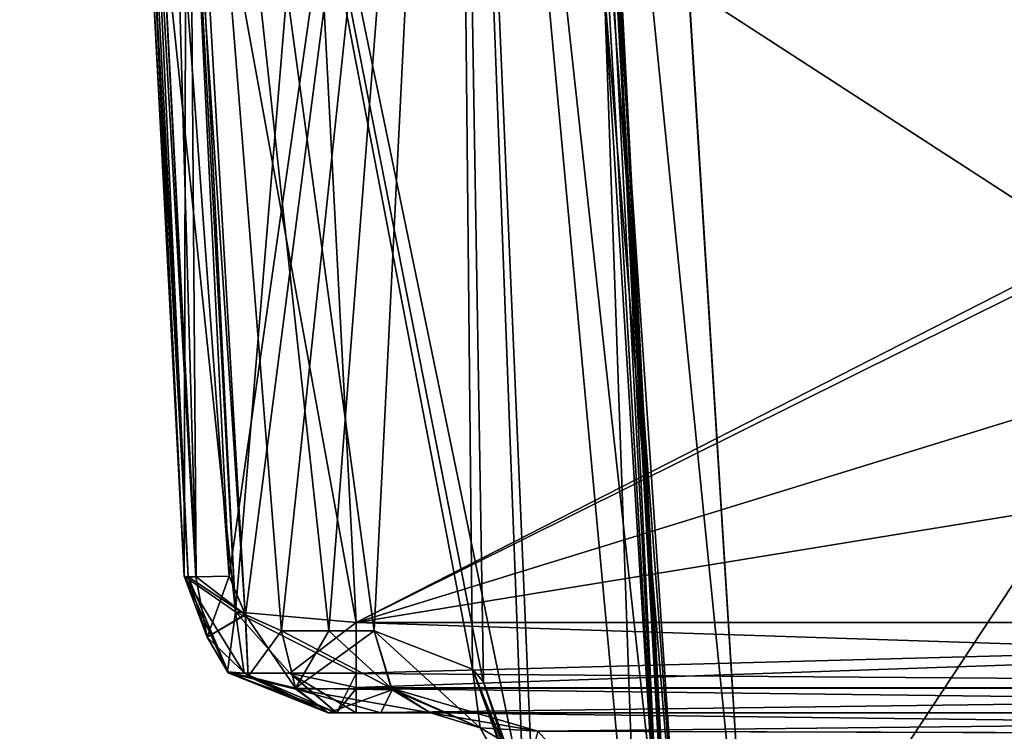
# Model space of a CAD drawing. Header units: inches. Extents: x -9.7 to 9.7, y -2.4 to 4.3.
# Tile 525 of 656: x -1.939 to -1.598, y -1.486 to -1.24. Entities that reach past the tile are written whole.
import ezdxf

# ---------------------------------------------------------------- set-up
doc = ezdxf.new("R2010")
doc.units = ezdxf.units.IN
doc.header["$LTSCALE"] = 101.851852
doc.header["$MEASUREMENT"] = 0
for name, color, linetype in [('12300', 7, 'CONTINUOUS'), ('12301', 7, 'CONTINUOUS'), ('12302', 7, 'CONTINUOUS'), ('1438', 7, 'CONTINUOUS'), ('1447', 7, 'CONTINUOUS'), ('1450', 7, 'CONTINUOUS'), ('1451', 7, 'CONTINUOUS'), ('1457', 7, 'CONTINUOUS'), ('1458', 7, 'CONTINUOUS'), ('1459', 7, 'CONTINUOUS'), ('1460', 7, 'CONTINUOUS'), ('1461', 7, 'CONTINUOUS'), ('1462', 7, 'CONTINUOUS'), ('1463', 7, 'CONTINUOUS'), ('1464', 7, 'CONTINUOUS'), ('1471', 7, 'CONTINUOUS'), ('1473', 7, 'CONTINUOUS'), ('1474', 7, 'CONTINUOUS'), ('231', 7, 'CONTINUOUS'), ('467', 7, 'CONTINUOUS'), ('740', 7, 'CONTINUOUS'), ('8370', 7, 'CONTINUOUS'), ('8384', 7, 'CONTINUOUS'), ('852', 7, 'CONTINUOUS'), ('853', 7, 'CONTINUOUS'), ('854', 7, 'CONTINUOUS'), ('855', 7, 'CONTINUOUS'), ('858', 7, 'CONTINUOUS'), ('859', 7, 'CONTINUOUS'), ('860', 7, 'CONTINUOUS'), ('861', 7, 'CONTINUOUS'), ('871', 7, 'CONTINUOUS'), ('872', 7, 'CONTINUOUS'), ('877', 7, 'CONTINUOUS')]:
    doc.layers.add(name, color=color, linetype=linetype)

msp = doc.modelspace()

# ---------------------------------------------------------------- linework, layer by layer
at = {"layer": '12300', "linetype": 'CONTINUOUS'}
for points in [[(-1.79654, -1.48, -4.11649), (-1.12433, -1.48, -4.11649), (-1.12519, -1.48822, -4.13712), (-1.79654, -1.48, -4.11649)], [(-1.79654, -1.48, -4.11649), (-1.12519, -1.48822, -4.13712), (-1.75929, -1.48645, -4.13507), (-1.79654, -1.48, -4.11649)]]:
    msp.add_3dface(points, dxfattribs=at)
at = {"layer": '12301', "linetype": 'CONTINUOUS'}
for points in [[(-1.78197, -1.46491, -4.17321), (-1.81613, -1.45157, -4.13916), (-1.77934, -1.48521, -4.15311), (-1.78197, -1.46491, -4.17321)], [(-1.81613, -1.45157, -4.13916), (-1.80982, -1.47208, -4.13186), (-1.77934, -1.48521, -4.15311), (-1.81613, -1.45157, -4.13916)], [(-1.76428, -1.50843, -4.19315), (-1.77825, -1.46919, -4.17748), (-1.78197, -1.46491, -4.17321), (-1.76428, -1.50843, -4.19315)], [(-1.76428, -1.50843, -4.19315), (-1.78197, -1.46491, -4.17321), (-1.76576, -1.51019, -4.1624), (-1.76428, -1.50843, -4.19315)], [(-1.78197, -1.46491, -4.17321), (-1.77934, -1.48521, -4.15311), (-1.76576, -1.51019, -4.1624), (-1.78197, -1.46491, -4.17321)], [(-1.80982, -1.47208, -4.13186), (-1.79654, -1.48, -4.11649), (-1.77934, -1.48521, -4.15311), (-1.80982, -1.47208, -4.13186)], [(-1.79654, -1.48, -4.11649), (-1.75929, -1.48645, -4.13507), (-1.77934, -1.48521, -4.15311), (-1.79654, -1.48, -4.11649)], [(-1.77934, -1.48521, -4.15311), (-1.75929, -1.48645, -4.13507), (-1.76576, -1.51019, -4.1624), (-1.77934, -1.48521, -4.15311)]]:
    msp.add_3dface(points, dxfattribs=at)
at = {"layer": '12302', "linetype": 'CONTINUOUS'}
for points in [[(-1.84826, -1.45157, -4.11518), (-1.8434, -1.47147, -4.1076), (-1.83176, -1.45157, -4.1266), (-1.84826, -1.45157, -4.11518)], [(-1.8434, -1.47147, -4.1076), (-1.81613, -1.45157, -4.13916), (-1.83176, -1.45157, -4.1266), (-1.8434, -1.47147, -4.1076)], [(-1.81613, -1.45157, -4.13916), (-1.8434, -1.47147, -4.1076), (-1.80982, -1.47208, -4.13186), (-1.81613, -1.45157, -4.13916)], [(-1.8434, -1.47147, -4.1076), (-1.83209, -1.48, -4.08996), (-1.80982, -1.47208, -4.13186), (-1.8434, -1.47147, -4.1076)], [(-1.83209, -1.48, -4.08996), (-1.81384, -1.48, -4.10259), (-1.80982, -1.47208, -4.13186), (-1.83209, -1.48, -4.08996)], [(-1.81384, -1.48, -4.10259), (-1.79654, -1.48, -4.11649), (-1.80982, -1.47208, -4.13186), (-1.81384, -1.48, -4.10259)]]:
    msp.add_3dface(points, dxfattribs=at)
at = {"layer": '1438', "linetype": 'CONTINUOUS'}
for points in [[(-1.88202, -1.43262, 3.88012), (-1.89857, -1.11695, 3.75259), (-1.91081, -0.88343, 4.09702), (-1.88202, -1.43262, 3.88012)], [(-1.88202, -1.43262, 4.07931), (-1.88202, -1.43262, 3.88012), (-1.91081, -0.88343, 4.09702), (-1.88202, -1.43262, 4.07931)]]:
    msp.add_3dface(points, dxfattribs=at)
at = {"layer": '1447', "linetype": 'CONTINUOUS'}
for points in [[(-1.1258, -0.63817, 4.47526), (-1.17481, -1.57343, 4.42625), (-1.8937, -0.63817, 4.47526), (-1.1258, -0.63817, 4.47526)], [(-1.8937, -0.63817, 4.47526), (-1.17481, -1.57343, 4.42625), (-1.75007, -0.84341, 4.46451), (-1.8937, -0.63817, 4.47526)], [(-1.17481, -1.57343, 4.42625), (-1.73027, -0.88351, 4.4624), (-1.75007, -0.84341, 4.46451), (-1.17481, -1.57343, 4.42625)], [(-1.73027, -0.88351, 4.4624), (-1.17481, -1.57343, 4.42625), (-1.70705, -1.22837, 4.44433), (-1.73027, -0.88351, 4.4624)], [(-1.17481, -1.57343, 4.42625), (-1.68549, -1.57343, 4.42625), (-1.70705, -1.22837, 4.44433), (-1.17481, -1.57343, 4.42625)]]:
    msp.add_3dface(points, dxfattribs=at)
at = {"layer": '1450', "linetype": 'CONTINUOUS'}
for points in [[(-1.68549, -1.57343, 4.42625), (-1.75478, -0.88448, 4.44959), (-1.70705, -1.22837, 4.44433), (-1.68549, -1.57343, 4.42625)], [(-1.75478, -0.88448, 4.44959), (-1.68549, -1.57343, 4.42625), (-1.70813, -1.57262, 4.41603), (-1.75478, -0.88448, 4.44959)], [(-1.71516, -1.57343, 4.39211), (-1.75478, -0.88448, 4.44959), (-1.70813, -1.57262, 4.41603), (-1.71516, -1.57343, 4.39211)], [(-1.75478, -0.88448, 4.44959), (-1.71516, -1.57343, 4.39211), (-1.73652, -1.22557, 4.40826), (-1.75478, -0.88448, 4.44959)]]:
    msp.add_3dface(points, dxfattribs=at)
at = {"layer": '1451', "linetype": 'CONTINUOUS'}
for points in [[(-1.87987, -1.15839, 4.11478), (-1.78784, -0.88343, 4.21696), (-1.86635, -1.43262, 4.10565), (-1.87987, -1.15839, 4.11478)], [(-1.86635, -1.43262, 4.10565), (-1.78784, -0.88343, 4.21696), (-1.86072, -1.44605, 4.10798), (-1.86635, -1.43262, 4.10565)], [(-1.86072, -1.44605, 4.10798), (-1.78784, -0.88343, 4.21696), (-1.84826, -1.45157, 4.11518), (-1.86072, -1.44605, 4.10798)], [(-1.84826, -1.45157, 4.11518), (-1.78784, -0.88343, 4.21696), (-1.83176, -1.45157, 4.1266), (-1.84826, -1.45157, 4.11518)], [(-1.83176, -1.45157, 4.1266), (-1.78784, -0.88343, 4.21696), (-1.81613, -1.45157, 4.13916), (-1.83176, -1.45157, 4.1266)], [(-1.81613, -1.45157, 4.13916), (-1.78784, -0.88343, 4.21696), (-1.78196, -1.46492, 4.17322), (-1.81613, -1.45157, 4.13916)], [(-1.78784, -0.88343, 4.21696), (-1.74851, -0.88343, 4.352), (-1.72407, -1.57343, 4.27071), (-1.78784, -0.88343, 4.21696)], [(-1.78196, -1.46492, 4.17322), (-1.78784, -0.88343, 4.21696), (-1.77822, -1.46922, 4.17751), (-1.78196, -1.46492, 4.17322)], [(-1.77822, -1.46922, 4.17751), (-1.78784, -0.88343, 4.21696), (-1.76428, -1.50843, 4.19315), (-1.77822, -1.46922, 4.17751)], [(-1.76428, -1.50843, 4.19315), (-1.78784, -0.88343, 4.21696), (-1.75829, -1.57343, 4.19606), (-1.76428, -1.50843, 4.19315)], [(-1.75829, -1.57343, 4.19606), (-1.78784, -0.88343, 4.21696), (-1.72407, -1.57343, 4.27071), (-1.75829, -1.57343, 4.19606)], [(-1.74851, -0.88343, 4.352), (-1.75115, -0.88343, 4.38832), (-1.71235, -1.57343, 4.352), (-1.74851, -0.88343, 4.352)], [(-1.71516, -1.57343, 4.39211), (-1.75115, -0.88343, 4.38832), (-1.73652, -1.22557, 4.40826), (-1.71516, -1.57343, 4.39211)], [(-1.75115, -0.88343, 4.38832), (-1.71516, -1.57343, 4.39211), (-1.71305, -1.57343, 4.3721), (-1.75115, -0.88343, 4.38832)], [(-1.71235, -1.57343, 4.352), (-1.75115, -0.88343, 4.38832), (-1.71305, -1.57343, 4.3721), (-1.71235, -1.57343, 4.352)], [(-1.74851, -0.88343, 4.352), (-1.71235, -1.57343, 4.352), (-1.72407, -1.57343, 4.27071), (-1.74851, -0.88343, 4.352)]]:
    msp.add_3dface(points, dxfattribs=at)
at = {"layer": '1457', "linetype": 'CONTINUOUS'}
for points in [[(-1.81613, -1.45157, 4.13916), (-1.78196, -1.46492, 4.17322), (-1.77934, -1.48521, 4.15311), (-1.81613, -1.45157, 4.13916)], [(-1.81613, -1.45157, 4.13916), (-1.77934, -1.48521, 4.15311), (-1.81025, -1.47146, 4.13235), (-1.81613, -1.45157, 4.13916)], [(-1.78196, -1.46492, 4.17322), (-1.77822, -1.46922, 4.17751), (-1.76505, -1.51018, 4.16114), (-1.78196, -1.46492, 4.17322)], [(-1.78196, -1.46492, 4.17322), (-1.76505, -1.51018, 4.16114), (-1.77934, -1.48521, 4.15311), (-1.78196, -1.46492, 4.17322)], [(-1.77822, -1.46922, 4.17751), (-1.76428, -1.50843, 4.19315), (-1.76505, -1.51018, 4.16114), (-1.77822, -1.46922, 4.17751)], [(-1.77934, -1.48521, 4.15311), (-1.75929, -1.48645, 4.13507), (-1.81025, -1.47146, 4.13235), (-1.77934, -1.48521, 4.15311)], [(-1.81025, -1.47146, 4.13235), (-1.75929, -1.48645, 4.13507), (-1.79654, -1.48, 4.11649), (-1.81025, -1.47146, 4.13235)], [(-1.76505, -1.51018, 4.16114), (-1.73944, -1.50843, 4.14645), (-1.77934, -1.48521, 4.15311), (-1.76505, -1.51018, 4.16114)], [(-1.77934, -1.48521, 4.15311), (-1.73944, -1.50843, 4.14645), (-1.75929, -1.48645, 4.13507), (-1.77934, -1.48521, 4.15311)]]:
    msp.add_3dface(points, dxfattribs=at)
at = {"layer": '1458', "linetype": 'CONTINUOUS'}
for points in [[(-1.84826, -1.45157, 4.11518), (-1.83176, -1.45157, 4.1266), (-1.81025, -1.47146, 4.13235), (-1.84826, -1.45157, 4.11518)], [(-1.84826, -1.45157, 4.11518), (-1.81025, -1.47146, 4.13235), (-1.84323, -1.47178, 4.10733), (-1.84826, -1.45157, 4.11518)], [(-1.83176, -1.45157, 4.1266), (-1.81613, -1.45157, 4.13916), (-1.81025, -1.47146, 4.13235), (-1.83176, -1.45157, 4.1266)], [(-1.81025, -1.47146, 4.13235), (-1.79654, -1.48, 4.11649), (-1.84323, -1.47178, 4.10733), (-1.81025, -1.47146, 4.13235)], [(-1.84323, -1.47178, 4.10733), (-1.79654, -1.48, 4.11649), (-1.81384, -1.48, 4.10259), (-1.84323, -1.47178, 4.10733)], [(-1.83209, -1.48, 4.08996), (-1.84323, -1.47178, 4.10733), (-1.81384, -1.48, 4.10259), (-1.83209, -1.48, 4.08996)]]:
    msp.add_3dface(points, dxfattribs=at)
at = {"layer": '1459', "linetype": 'CONTINUOUS'}
for points in [[(-1.88202, -1.43262, 4.07931), (-1.88056, -1.43283, 4.08853), (-1.874, -1.45373, 4.09067), (-1.88202, -1.43262, 4.07931)], [(-1.88202, -1.43262, 4.07931), (-1.874, -1.45373, 4.09067), (-1.86666, -1.46613, 4.08195), (-1.88202, -1.43262, 4.07931)], [(-1.87786, -1.43287, 4.09452), (-1.86072, -1.44605, 4.10798), (-1.88056, -1.43283, 4.08853), (-1.87786, -1.43287, 4.09452)], [(-1.88056, -1.43283, 4.08853), (-1.86072, -1.44605, 4.10798), (-1.874, -1.45373, 4.09067), (-1.88056, -1.43283, 4.08853)], [(-1.86635, -1.43262, 4.10565), (-1.86072, -1.44605, 4.10798), (-1.87786, -1.43287, 4.09452), (-1.86635, -1.43262, 4.10565)], [(-1.874, -1.45373, 4.09067), (-1.86072, -1.44605, 4.10798), (-1.85975, -1.46739, 4.09762), (-1.874, -1.45373, 4.09067)], [(-1.86072, -1.44605, 4.10798), (-1.84826, -1.45157, 4.11518), (-1.85975, -1.46739, 4.09762), (-1.86072, -1.44605, 4.10798)], [(-1.874, -1.45373, 4.09067), (-1.85975, -1.46739, 4.09762), (-1.86666, -1.46613, 4.08195), (-1.874, -1.45373, 4.09067)], [(-1.84826, -1.45157, 4.11518), (-1.84323, -1.47178, 4.10733), (-1.85975, -1.46739, 4.09762), (-1.84826, -1.45157, 4.11518)], [(-1.85975, -1.46739, 4.09762), (-1.84323, -1.47178, 4.10733), (-1.86666, -1.46613, 4.08195), (-1.85975, -1.46739, 4.09762)], [(-1.84323, -1.47178, 4.10733), (-1.83209, -1.48, 4.08996), (-1.86666, -1.46613, 4.08195), (-1.84323, -1.47178, 4.10733)]]:
    msp.add_3dface(points, dxfattribs=at)
at = {"layer": '1460', "linetype": 'CONTINUOUS'}
for points in [[(-1.88202, -1.43262, 4.07931), (-1.91081, -0.88343, 4.09702), (-1.90876, -0.88368, 4.10786), (-1.88202, -1.43262, 4.07931)], [(-1.88202, -1.43262, 4.07931), (-1.90876, -0.88368, 4.10786), (-1.88056, -1.43283, 4.08853), (-1.88202, -1.43262, 4.07931)], [(-1.90876, -0.88368, 4.10786), (-1.9063, -0.88372, 4.11279), (-1.88056, -1.43283, 4.08853), (-1.90876, -0.88368, 4.10786)], [(-1.9063, -0.88372, 4.11279), (-1.89353, -0.88343, 4.12416), (-1.87786, -1.43287, 4.09452), (-1.9063, -0.88372, 4.11279)], [(-1.9063, -0.88372, 4.11279), (-1.87786, -1.43287, 4.09452), (-1.88056, -1.43283, 4.08853), (-1.9063, -0.88372, 4.11279)], [(-1.89353, -0.88343, 4.12416), (-1.87987, -1.15839, 4.11478), (-1.87786, -1.43287, 4.09452), (-1.89353, -0.88343, 4.12416)], [(-1.86635, -1.43262, 4.10565), (-1.87786, -1.43287, 4.09452), (-1.87987, -1.15839, 4.11478), (-1.86635, -1.43262, 4.10565)]]:
    msp.add_3dface(points, dxfattribs=at)
at = {"layer": '1461', "linetype": 'CONTINUOUS'}
for points in [[(-1.88202, -1.43262, 3.88012), (-1.88202, -1.43262, 4.07931), (-1.86666, -1.46613, 4.08195), (-1.88202, -1.43262, 3.88012)], [(-1.88202, -1.43262, 3.88012), (-1.86666, -1.46613, 4.08195), (-1.86648, -1.46629, 3.88012), (-1.88202, -1.43262, 3.88012)], [(-1.86666, -1.46613, 4.08195), (-1.83209, -1.48, 4.08996), (-1.86648, -1.46629, 3.88012), (-1.86666, -1.46613, 4.08195)], [(-1.86648, -1.46629, 3.88012), (-1.83209, -1.48, 4.08996), (-1.83209, -1.48, 3.88012), (-1.86648, -1.46629, 3.88012)]]:
    msp.add_3dface(points, dxfattribs=at)
at = {"layer": '1462', "linetype": 'CONTINUOUS'}
for points in [[(-1.88202, -1.43262, 3.88012), (-1.86648, -1.46629, 3.88012), (-1.86117, -1.46627, 3.85865), (-1.88202, -1.43262, 3.88012)], [(-1.88202, -1.43262, 3.88012), (-1.86117, -1.46627, 3.85865), (-1.86418, -1.44495, 3.84015), (-1.88202, -1.43262, 3.88012)], [(-1.86117, -1.46627, 3.85865), (-1.84537, -1.46627, 3.84173), (-1.86418, -1.44495, 3.84015), (-1.86117, -1.46627, 3.85865)], [(-1.84537, -1.46627, 3.84173), (-1.82228, -1.4663, 3.83516), (-1.86418, -1.44495, 3.84015), (-1.84537, -1.46627, 3.84173)], [(-1.86418, -1.44495, 3.84015), (-1.82228, -1.4663, 3.83516), (-1.82228, -1.44873, 3.82319), (-1.86418, -1.44495, 3.84015)], [(-1.86117, -1.46627, 3.85865), (-1.86648, -1.46629, 3.88012), (-1.82908, -1.48, 3.8725), (-1.86117, -1.46627, 3.85865)], [(-1.86648, -1.46629, 3.88012), (-1.83209, -1.48, 3.88012), (-1.82908, -1.48, 3.8725), (-1.86648, -1.46629, 3.88012)], [(-1.84537, -1.46627, 3.84173), (-1.86117, -1.46627, 3.85865), (-1.82908, -1.48, 3.8725), (-1.84537, -1.46627, 3.84173)], [(-1.82228, -1.4663, 3.83516), (-1.84537, -1.46627, 3.84173), (-1.82228, -1.47127, 3.84133), (-1.82228, -1.4663, 3.83516)], [(-1.82228, -1.47127, 3.84133), (-1.84537, -1.46627, 3.84173), (-1.82228, -1.48, 3.86955), (-1.82228, -1.47127, 3.84133)], [(-1.82228, -1.48, 3.86955), (-1.84537, -1.46627, 3.84173), (-1.82908, -1.48, 3.8725), (-1.82228, -1.48, 3.86955)]]:
    msp.add_3dface(points, dxfattribs=at)
at = {"layer": '1463', "linetype": 'CONTINUOUS'}
for points in [[(-1.83209, -1.48, 4.08996), (-1.81384, -1.48, 4.10259), (-1.83209, -1.48, 3.88012), (-1.83209, -1.48, 4.08996)], [(-1.83209, -1.48, 3.88012), (-1.81384, -1.48, 4.10259), (-1.82908, -1.48, 3.8725), (-1.83209, -1.48, 3.88012)], [(-1.81384, -1.48, 4.10259), (-1.82228, -1.48, 3.86955), (-1.82908, -1.48, 3.8725), (-1.81384, -1.48, 4.10259)], [(-1.81384, -1.48, 4.10259), (-1.79654, -1.48, 4.11649), (-1.82228, -1.48, 3.86955), (-1.81384, -1.48, 4.10259)], [(-1.82228, -1.48, 3.86955), (-1.79654, -1.48, 4.11649), (-1.16843, -1.48, 4.11649), (-1.82228, -1.48, 3.86955)], [(-1.16843, -1.48, 3.86955), (-1.82228, -1.48, 3.86955), (-1.16843, -1.48, 4.11649), (-1.16843, -1.48, 3.86955)]]:
    msp.add_3dface(points, dxfattribs=at)
at = {"layer": '1464', "linetype": 'CONTINUOUS'}
for points in [[(-1.82228, -1.4663, 3.83516), (-1.82228, -1.47127, 3.84133), (-1.16777, -1.44873, 3.82319), (-1.82228, -1.4663, 3.83516)], [(-1.82228, -1.44873, 3.82319), (-1.82228, -1.4663, 3.83516), (-1.16777, -1.44873, 3.82319), (-1.82228, -1.44873, 3.82319)], [(-1.16777, -1.44873, 3.82319), (-1.82228, -1.47127, 3.84133), (-1.16825, -1.47146, 3.8416), (-1.16777, -1.44873, 3.82319)], [(-1.82228, -1.47127, 3.84133), (-1.82228, -1.48, 3.86955), (-1.16825, -1.47146, 3.8416), (-1.82228, -1.47127, 3.84133)], [(-1.82228, -1.48, 3.86955), (-1.16843, -1.48, 3.86955), (-1.16825, -1.47146, 3.8416), (-1.82228, -1.48, 3.86955)]]:
    msp.add_3dface(points, dxfattribs=at)
at = {"layer": '1471', "linetype": 'CONTINUOUS'}
for points in [[(-1.79654, -1.48, 4.11649), (-1.75929, -1.48645, 4.13507), (-1.16843, -1.48, 4.11649), (-1.79654, -1.48, 4.11649)], [(-1.16843, -1.48, 4.11649), (-1.75929, -1.48645, 4.13507), (-1.16929, -1.48822, 4.13712), (-1.16843, -1.48, 4.11649)], [(-1.75929, -1.48645, 4.13507), (-1.73944, -1.50843, 4.14645), (-1.16929, -1.48822, 4.13712), (-1.75929, -1.48645, 4.13507)]]:
    msp.add_3dface(points, dxfattribs=at)
at = {"layer": '1473', "linetype": 'CONTINUOUS'}
for points in [[(-1.83865, -1.13627, 3.69695), (-1.82228, -1.44873, 3.82319), (-1.21131, -1.13627, 3.69695), (-1.83865, -1.13627, 3.69695)], [(-1.82228, -1.44873, 3.82319), (-1.16777, -1.44873, 3.82319), (-1.21131, -1.13627, 3.69695), (-1.82228, -1.44873, 3.82319)]]:
    msp.add_3dface(points, dxfattribs=at)
at = {"layer": '1474', "linetype": 'CONTINUOUS'}
for points in [[(-1.89857, -1.11695, 3.75259), (-1.88202, -1.43262, 3.88012), (-1.86418, -1.44495, 3.84015), (-1.89857, -1.11695, 3.75259)], [(-1.89857, -1.11695, 3.75259), (-1.86418, -1.44495, 3.84015), (-1.87994, -1.13194, 3.71301), (-1.89857, -1.11695, 3.75259)], [(-1.86418, -1.44495, 3.84015), (-1.82228, -1.44873, 3.82319), (-1.87994, -1.13194, 3.71301), (-1.86418, -1.44495, 3.84015)], [(-1.82228, -1.44873, 3.82319), (-1.83865, -1.13627, 3.69695), (-1.87994, -1.13194, 3.71301), (-1.82228, -1.44873, 3.82319)]]:
    msp.add_3dface(points, dxfattribs=at)
at = {"layer": '231', "linetype": 'CONTINUOUS'}
for points in [[(-1.89693, -0.63817, -4.57874), (-8.57837, -1.57343, -4.62775), (-1.93722, -0.62134, -4.57786), (-1.89693, -0.63817, -4.57874)], [(-1.93722, -0.62134, -4.57786), (-8.57837, -1.57343, -4.62775), (-2.10307, -0.63817, -4.57874), (-1.93722, -0.62134, -4.57786)], [(8.57837, -1.57343, -4.62775), (-8.57837, -1.57343, -4.62775), (8.52935, -0.63817, -4.57874), (8.57837, -1.57343, -4.62775)], [(5.89693, -0.63817, -4.57874), (-8.57837, -1.57343, -4.62775), (5.12257, -0.63817, -4.57874), (5.89693, -0.63817, -4.57874)], [(-8.57837, -1.57343, -4.62775), (5.89693, -0.63817, -4.57874), (6.10307, -0.63817, -4.57874), (-8.57837, -1.57343, -4.62775)], [(5.12257, -0.63817, -4.57874), (-8.57837, -1.57343, -4.62775), (4.87743, -0.63817, -4.57874), (5.12257, -0.63817, -4.57874)], [(4.87743, -0.63817, -4.57874), (-8.57837, -1.57343, -4.62775), (4.10307, -0.63817, -4.57874), (4.87743, -0.63817, -4.57874)], [(4.10307, -0.63817, -4.57874), (-8.57837, -1.57343, -4.62775), (3.89693, -0.63817, -4.57874), (4.10307, -0.63817, -4.57874)], [(3.89693, -0.63817, -4.57874), (-8.57837, -1.57343, -4.62775), (3.12257, -0.63817, -4.57874), (3.89693, -0.63817, -4.57874)], [(3.12257, -0.63817, -4.57874), (-8.57837, -1.57343, -4.62775), (2.87743, -0.63817, -4.57874), (3.12257, -0.63817, -4.57874)], [(2.87743, -0.63817, -4.57874), (-8.57837, -1.57343, -4.62775), (2.10307, -0.63817, -4.57874), (2.87743, -0.63817, -4.57874)], [(2.10307, -0.63817, -4.57874), (-8.57837, -1.57343, -4.62775), (1.89693, -0.63817, -4.57874), (2.10307, -0.63817, -4.57874)], [(1.89693, -0.63817, -4.57874), (-8.57837, -1.57343, -4.62775), (-1.89693, -0.63817, -4.57874), (1.89693, -0.63817, -4.57874)], [(8.52935, -0.63817, -4.57874), (-8.57837, -1.57343, -4.62775), (7.12257, -0.63817, -4.57874), (8.52935, -0.63817, -4.57874)], [(7.12257, -0.63817, -4.57874), (-8.57837, -1.57343, -4.62775), (6.87743, -0.63817, -4.57874), (7.12257, -0.63817, -4.57874)], [(6.87743, -0.63817, -4.57874), (-8.57837, -1.57343, -4.62775), (6.10307, -0.63817, -4.57874), (6.87743, -0.63817, -4.57874)]]:
    msp.add_3dface(points, dxfattribs=at)
at = {"layer": '467', "linetype": 'CONTINUOUS'}
for points in [[(-8.57837, -1.57343, 4.62775), (8.57837, -1.57343, 4.62775), (-8.52935, -0.63817, 4.57874), (-8.57837, -1.57343, 4.62775)], [(-8.52935, -0.63817, 4.57874), (8.57837, -1.57343, 4.62775), (-7.12257, -0.63817, 4.57874), (-8.52935, -0.63817, 4.57874)], [(-7.12257, -0.63817, 4.57874), (8.57837, -1.57343, 4.62775), (-6.87743, -0.63817, 4.57874), (-7.12257, -0.63817, 4.57874)], [(-6.87743, -0.63817, 4.57874), (8.57837, -1.57343, 4.62775), (-6.10307, -0.63817, 4.57874), (-6.87743, -0.63817, 4.57874)], [(-6.10307, -0.63817, 4.57874), (8.57837, -1.57343, 4.62775), (-5.89693, -0.63817, 4.57874), (-6.10307, -0.63817, 4.57874)], [(-5.89693, -0.63817, 4.57874), (8.57837, -1.57343, 4.62775), (-5.12257, -0.63817, 4.57874), (-5.89693, -0.63817, 4.57874)], [(-5.12257, -0.63817, 4.57874), (8.57837, -1.57343, 4.62775), (-4.87743, -0.63817, 4.57874), (-5.12257, -0.63817, 4.57874)], [(-4.87743, -0.63817, 4.57874), (8.57837, -1.57343, 4.62775), (-4.10307, -0.63817, 4.57874), (-4.87743, -0.63817, 4.57874)], [(8.57837, -1.57343, 4.62775), (-3.89693, -0.63817, 4.57874), (-4.10307, -0.63817, 4.57874), (8.57837, -1.57343, 4.62775)], [(-3.89693, -0.63817, 4.57874), (8.57837, -1.57343, 4.62775), (-3.12257, -0.63817, 4.57874), (-3.89693, -0.63817, 4.57874)], [(-3.12257, -0.63817, 4.57874), (8.57837, -1.57343, 4.62775), (-2.87743, -0.63817, 4.57874), (-3.12257, -0.63817, 4.57874)], [(-2.87743, -0.63817, 4.57874), (8.57837, -1.57343, 4.62775), (-2.10307, -0.63817, 4.57874), (-2.87743, -0.63817, 4.57874)], [(-2.10307, -0.63817, 4.57874), (8.57837, -1.57343, 4.62775), (-1.89693, -0.63817, 4.57874), (-2.10307, -0.63817, 4.57874)], [(-1.89693, -0.63817, 4.57874), (8.57837, -1.57343, 4.62775), (-1.12257, -0.63817, 4.57874), (-1.89693, -0.63817, 4.57874)]]:
    msp.add_3dface(points, dxfattribs=at)
at = {"layer": '740', "linetype": 'CONTINUOUS'}
for points in [[(-1.88202, -1.43262, -4.07931), (-1.91081, -0.88343, -4.09702), (-1.90119, -1.06699, -3.71209), (-1.88202, -1.43262, -4.07931)], [(-1.89857, -1.11695, -3.75259), (-1.88202, -1.43262, -4.07931), (-1.90119, -1.06699, -3.71209), (-1.89857, -1.11695, -3.75259)], [(-1.88202, -1.43262, -3.88012), (-1.88202, -1.43262, -4.07931), (-1.89857, -1.11695, -3.75259), (-1.88202, -1.43262, -3.88012)]]:
    msp.add_3dface(points, dxfattribs=at)
at = {"layer": '8370', "linetype": 'CONTINUOUS'}
for points in [[(-2.79289, -2.4479, 13.45667), (2.79289, -2.4479, 13.45667), (-2.79289, -0.18516, 15.71941), (-2.79289, -2.4479, 13.45667)], [(-2.79289, -0.18516, 15.71941), (2.79289, -2.4479, 13.45667), (2.79289, -0.18516, 15.71941), (-2.79289, -0.18516, 15.71941)]]:
    msp.add_3dface(points, dxfattribs=at)
at = {"layer": '8384', "linetype": 'CONTINUOUS'}
for points in [[(-2.79289, -0.07414, 15.6084), (2.79289, -0.07414, 15.6084), (-2.79289, -2.33688, 13.34565), (-2.79289, -0.07414, 15.6084)], [(-2.79289, -2.33688, 13.34565), (2.79289, -0.07414, 15.6084), (2.79289, -2.33688, 13.34565), (-2.79289, -2.33688, 13.34565)]]:
    msp.add_3dface(points, dxfattribs=at)
at = {"layer": '852', "linetype": 'CONTINUOUS'}
for points in [[(-1.83865, -1.13627, -3.69695), (-1.19439, -1.13627, -3.69695), (-1.82228, -1.44873, -3.82319), (-1.83865, -1.13627, -3.69695)], [(-1.19439, -1.13627, -3.69695), (-1.16572, -1.24605, -3.7413), (-1.82228, -1.44873, -3.82319), (-1.19439, -1.13627, -3.69695)], [(-1.16572, -1.24605, -3.7413), (-1.12718, -1.33537, -3.77739), (-1.82228, -1.44873, -3.82319), (-1.16572, -1.24605, -3.7413)], [(-1.82228, -1.44873, -3.82319), (-1.12718, -1.33537, -3.77739), (-1.12367, -1.44873, -3.82319), (-1.82228, -1.44873, -3.82319)]]:
    msp.add_3dface(points, dxfattribs=at)
at = {"layer": '853', "linetype": 'CONTINUOUS'}
for points in [[(-1.88202, -1.43262, -3.88012), (-1.89857, -1.11695, -3.75259), (-1.88127, -1.13152, -3.71424), (-1.88202, -1.43262, -3.88012)], [(-1.88202, -1.43262, -3.88012), (-1.88127, -1.13152, -3.71424), (-1.86417, -1.44496, -3.84014), (-1.88202, -1.43262, -3.88012)], [(-1.88127, -1.13152, -3.71424), (-1.83865, -1.13627, -3.69695), (-1.86417, -1.44496, -3.84014), (-1.88127, -1.13152, -3.71424)], [(-1.83865, -1.13627, -3.69695), (-1.82228, -1.44873, -3.82319), (-1.86417, -1.44496, -3.84014), (-1.83865, -1.13627, -3.69695)]]:
    msp.add_3dface(points, dxfattribs=at)
at = {"layer": '854', "linetype": 'CONTINUOUS'}
for points in [[(-1.88202, -1.43262, -3.88012), (-1.86417, -1.44496, -3.84014), (-1.86699, -1.46581, -3.88012), (-1.88202, -1.43262, -3.88012)], [(-1.86417, -1.44496, -3.84014), (-1.86116, -1.46627, -3.85865), (-1.86699, -1.46581, -3.88012), (-1.86417, -1.44496, -3.84014)], [(-1.86417, -1.44496, -3.84014), (-1.82228, -1.44873, -3.82319), (-1.84536, -1.46627, -3.84172), (-1.86417, -1.44496, -3.84014)], [(-1.86417, -1.44496, -3.84014), (-1.84536, -1.46627, -3.84172), (-1.86116, -1.46627, -3.85865), (-1.86417, -1.44496, -3.84014)], [(-1.82228, -1.44873, -3.82319), (-1.82228, -1.4664, -3.83527), (-1.84536, -1.46627, -3.84172), (-1.82228, -1.44873, -3.82319)], [(-1.86699, -1.46581, -3.88012), (-1.86116, -1.46627, -3.85865), (-1.83209, -1.48, -3.88012), (-1.86699, -1.46581, -3.88012)], [(-1.86116, -1.46627, -3.85865), (-1.84536, -1.46627, -3.84172), (-1.8291, -1.48, -3.87251), (-1.86116, -1.46627, -3.85865)], [(-1.83209, -1.48, -3.88012), (-1.86116, -1.46627, -3.85865), (-1.8291, -1.48, -3.87251), (-1.83209, -1.48, -3.88012)], [(-1.84536, -1.46627, -3.84172), (-1.82228, -1.4664, -3.83527), (-1.8291, -1.48, -3.87251), (-1.84536, -1.46627, -3.84172)], [(-1.82228, -1.4664, -3.83527), (-1.82228, -1.47162, -3.84184), (-1.8291, -1.48, -3.87251), (-1.82228, -1.4664, -3.83527)], [(-1.82228, -1.47162, -3.84184), (-1.82228, -1.48, -3.86955), (-1.8291, -1.48, -3.87251), (-1.82228, -1.47162, -3.84184)]]:
    msp.add_3dface(points, dxfattribs=at)
at = {"layer": '855', "linetype": 'CONTINUOUS'}
for points in [[(-1.82228, -1.44873, -3.82319), (-1.12367, -1.44873, -3.82319), (-1.12415, -1.47146, -3.84161), (-1.82228, -1.44873, -3.82319)], [(-1.82228, -1.4664, -3.83527), (-1.82228, -1.44873, -3.82319), (-1.12415, -1.47146, -3.84161), (-1.82228, -1.4664, -3.83527)], [(-1.82228, -1.47162, -3.84184), (-1.82228, -1.4664, -3.83527), (-1.12415, -1.47146, -3.84161), (-1.82228, -1.47162, -3.84184)], [(-1.12433, -1.48, -3.86955), (-1.82228, -1.47162, -3.84184), (-1.12415, -1.47146, -3.84161), (-1.12433, -1.48, -3.86955)], [(-1.82228, -1.48, -3.86955), (-1.82228, -1.47162, -3.84184), (-1.12433, -1.48, -3.86955), (-1.82228, -1.48, -3.86955)]]:
    msp.add_3dface(points, dxfattribs=at)
at = {"layer": '858', "linetype": 'CONTINUOUS'}
for points in [[(-1.8291, -1.48, -3.87251), (-1.82228, -1.48, -3.86955), (-1.83209, -1.48, -4.08996), (-1.8291, -1.48, -3.87251)], [(-1.83209, -1.48, -4.08996), (-1.82228, -1.48, -3.86955), (-1.81384, -1.48, -4.10259), (-1.83209, -1.48, -4.08996)], [(-1.83209, -1.48, -3.88012), (-1.8291, -1.48, -3.87251), (-1.83209, -1.48, -4.08996), (-1.83209, -1.48, -3.88012)], [(-1.82228, -1.48, -3.86955), (-1.12433, -1.48, -3.86955), (-1.81384, -1.48, -4.10259), (-1.82228, -1.48, -3.86955)], [(-1.81384, -1.48, -4.10259), (-1.12433, -1.48, -3.86955), (-1.79654, -1.48, -4.11649), (-1.81384, -1.48, -4.10259)], [(-1.12433, -1.48, -3.86955), (-1.12433, -1.48, -4.11649), (-1.79654, -1.48, -4.11649), (-1.12433, -1.48, -3.86955)]]:
    msp.add_3dface(points, dxfattribs=at)
at = {"layer": '859', "linetype": 'CONTINUOUS'}
for points in [[(-1.88202, -1.43262, -4.07931), (-1.88202, -1.43262, -3.88012), (-1.86699, -1.46581, -3.88012), (-1.88202, -1.43262, -4.07931)], [(-1.88202, -1.43262, -4.07931), (-1.86699, -1.46581, -3.88012), (-1.86659, -1.46619, -4.08195), (-1.88202, -1.43262, -4.07931)], [(-1.86699, -1.46581, -3.88012), (-1.83209, -1.48, -3.88012), (-1.86659, -1.46619, -4.08195), (-1.86699, -1.46581, -3.88012)], [(-1.83209, -1.48, -3.88012), (-1.83209, -1.48, -4.08996), (-1.86659, -1.46619, -4.08195), (-1.83209, -1.48, -3.88012)]]:
    msp.add_3dface(points, dxfattribs=at)
at = {"layer": '860', "linetype": 'CONTINUOUS'}
for points in [[(-1.88202, -1.43262, -4.07931), (-1.86659, -1.46619, -4.08195), (-1.88056, -1.43283, -4.08852), (-1.88202, -1.43262, -4.07931)], [(-1.86659, -1.46619, -4.08195), (-1.87399, -1.45374, -4.09067), (-1.88056, -1.43283, -4.08852), (-1.86659, -1.46619, -4.08195)], [(-1.88056, -1.43283, -4.08852), (-1.87399, -1.45374, -4.09067), (-1.87788, -1.43287, -4.0945), (-1.88056, -1.43283, -4.08852)], [(-1.87788, -1.43287, -4.0945), (-1.87399, -1.45374, -4.09067), (-1.86635, -1.43262, -4.10565), (-1.87788, -1.43287, -4.0945)], [(-1.86635, -1.43262, -4.10565), (-1.87399, -1.45374, -4.09067), (-1.86082, -1.44592, -4.10792), (-1.86635, -1.43262, -4.10565)], [(-1.87399, -1.45374, -4.09067), (-1.85973, -1.4674, -4.09763), (-1.86082, -1.44592, -4.10792), (-1.87399, -1.45374, -4.09067)], [(-1.8434, -1.47147, -4.1076), (-1.84826, -1.45157, -4.11518), (-1.86082, -1.44592, -4.10792), (-1.8434, -1.47147, -4.1076)], [(-1.85973, -1.4674, -4.09763), (-1.8434, -1.47147, -4.1076), (-1.86082, -1.44592, -4.10792), (-1.85973, -1.4674, -4.09763)], [(-1.86659, -1.46619, -4.08195), (-1.85973, -1.4674, -4.09763), (-1.87399, -1.45374, -4.09067), (-1.86659, -1.46619, -4.08195)], [(-1.86659, -1.46619, -4.08195), (-1.83209, -1.48, -4.08996), (-1.85973, -1.4674, -4.09763), (-1.86659, -1.46619, -4.08195)], [(-1.83209, -1.48, -4.08996), (-1.8434, -1.47147, -4.1076), (-1.85973, -1.4674, -4.09763), (-1.83209, -1.48, -4.08996)]]:
    msp.add_3dface(points, dxfattribs=at)
at = {"layer": '861', "linetype": 'CONTINUOUS'}
for points in [[(-1.86082, -1.44592, -4.10792), (-1.84826, -1.45157, -4.11518), (-1.89353, -0.88343, -4.12416), (-1.86082, -1.44592, -4.10792)], [(-1.84826, -1.45157, -4.11518), (-1.83176, -1.45157, -4.1266), (-1.89353, -0.88343, -4.12416), (-1.84826, -1.45157, -4.11518)], [(-1.87987, -1.15839, -4.11478), (-1.86082, -1.44592, -4.10792), (-1.89353, -0.88343, -4.12416), (-1.87987, -1.15839, -4.11478)], [(-1.77825, -1.46919, -4.17748), (-1.76428, -1.50843, -4.19315), (-1.89353, -0.88343, -4.12416), (-1.77825, -1.46919, -4.17748)], [(-1.89353, -0.88343, -4.12416), (-1.76428, -1.50843, -4.19315), (-1.78784, -0.88343, -4.21696), (-1.89353, -0.88343, -4.12416)], [(-1.78197, -1.46491, -4.17321), (-1.77825, -1.46919, -4.17748), (-1.89353, -0.88343, -4.12416), (-1.78197, -1.46491, -4.17321)], [(-1.81613, -1.45157, -4.13916), (-1.78197, -1.46491, -4.17321), (-1.89353, -0.88343, -4.12416), (-1.81613, -1.45157, -4.13916)], [(-1.83176, -1.45157, -4.1266), (-1.81613, -1.45157, -4.13916), (-1.89353, -0.88343, -4.12416), (-1.83176, -1.45157, -4.1266)], [(-1.72407, -1.57343, -4.27071), (-1.71235, -1.57343, -4.352), (-1.78784, -0.88343, -4.21696), (-1.72407, -1.57343, -4.27071)], [(-1.78784, -0.88343, -4.21696), (-1.71235, -1.57343, -4.352), (-1.74851, -0.88343, -4.352), (-1.78784, -0.88343, -4.21696)], [(-1.75829, -1.57343, -4.19606), (-1.72407, -1.57343, -4.27071), (-1.78784, -0.88343, -4.21696), (-1.75829, -1.57343, -4.19606)], [(-1.76428, -1.50843, -4.19315), (-1.75829, -1.57343, -4.19606), (-1.78784, -0.88343, -4.21696), (-1.76428, -1.50843, -4.19315)], [(-1.75115, -0.88343, -4.38832), (-1.74851, -0.88343, -4.352), (-1.71516, -1.57343, -4.39211), (-1.75115, -0.88343, -4.38832)], [(-1.73652, -1.22557, -4.40826), (-1.75115, -0.88343, -4.38832), (-1.71516, -1.57343, -4.39211), (-1.73652, -1.22557, -4.40826)], [(-1.74851, -0.88343, -4.352), (-1.71235, -1.57343, -4.352), (-1.71305, -1.57343, -4.3721), (-1.74851, -0.88343, -4.352)], [(-1.71516, -1.57343, -4.39211), (-1.74851, -0.88343, -4.352), (-1.71305, -1.57343, -4.3721), (-1.71516, -1.57343, -4.39211)], [(-1.86635, -1.43262, -4.10565), (-1.86082, -1.44592, -4.10792), (-1.87987, -1.15839, -4.11478), (-1.86635, -1.43262, -4.10565)]]:
    msp.add_3dface(points, dxfattribs=at)
at = {"layer": '871', "linetype": 'CONTINUOUS'}
for points in [[(-1.68551, -1.57343, -4.42625), (-1.08276, -0.65843, -4.4742), (-1.70702, -1.22838, -4.44433), (-1.68551, -1.57343, -4.42625)], [(-1.13071, -1.57343, -4.42625), (-1.08276, -0.65843, -4.4742), (-1.68551, -1.57343, -4.42625), (-1.13071, -1.57343, -4.42625)]]:
    msp.add_3dface(points, dxfattribs=at)
at = {"layer": '872', "linetype": 'CONTINUOUS'}
for points in [[(-1.759, -0.88343, -4.42389), (-1.73652, -1.22557, -4.40826), (-1.70818, -1.57262, -4.41596), (-1.759, -0.88343, -4.42389)], [(-1.759, -0.88343, -4.42389), (-1.70818, -1.57262, -4.41596), (-1.75478, -0.88448, -4.44959), (-1.759, -0.88343, -4.42389)], [(-1.68551, -1.57343, -4.42625), (-1.70702, -1.22838, -4.44433), (-1.75478, -0.88448, -4.44959), (-1.68551, -1.57343, -4.42625)], [(-1.70818, -1.57262, -4.41596), (-1.68551, -1.57343, -4.42625), (-1.75478, -0.88448, -4.44959), (-1.70818, -1.57262, -4.41596)], [(-1.73652, -1.22557, -4.40826), (-1.71516, -1.57343, -4.39211), (-1.70818, -1.57262, -4.41596), (-1.73652, -1.22557, -4.40826)]]:
    msp.add_3dface(points, dxfattribs=at)
at = {"layer": '877', "linetype": 'CONTINUOUS'}
for points in [[(-1.91081, -0.88343, -4.09702), (-1.88202, -1.43262, -4.07931), (-1.88056, -1.43283, -4.08852), (-1.91081, -0.88343, -4.09702)], [(-1.91081, -0.88343, -4.09702), (-1.88056, -1.43283, -4.08852), (-1.90875, -0.88368, -4.10787), (-1.91081, -0.88343, -4.09702)], [(-1.88056, -1.43283, -4.08852), (-1.87788, -1.43287, -4.0945), (-1.90875, -0.88368, -4.10787), (-1.88056, -1.43283, -4.08852)], [(-1.87788, -1.43287, -4.0945), (-1.90628, -0.88372, -4.11281), (-1.90875, -0.88368, -4.10787), (-1.87788, -1.43287, -4.0945)], [(-1.87788, -1.43287, -4.0945), (-1.86635, -1.43262, -4.10565), (-1.90628, -0.88372, -4.11281), (-1.87788, -1.43287, -4.0945)], [(-1.86635, -1.43262, -4.10565), (-1.87987, -1.15839, -4.11478), (-1.90628, -0.88372, -4.11281), (-1.86635, -1.43262, -4.10565)]]:
    msp.add_3dface(points, dxfattribs=at)

doc.saveas('drawing.dxf')
